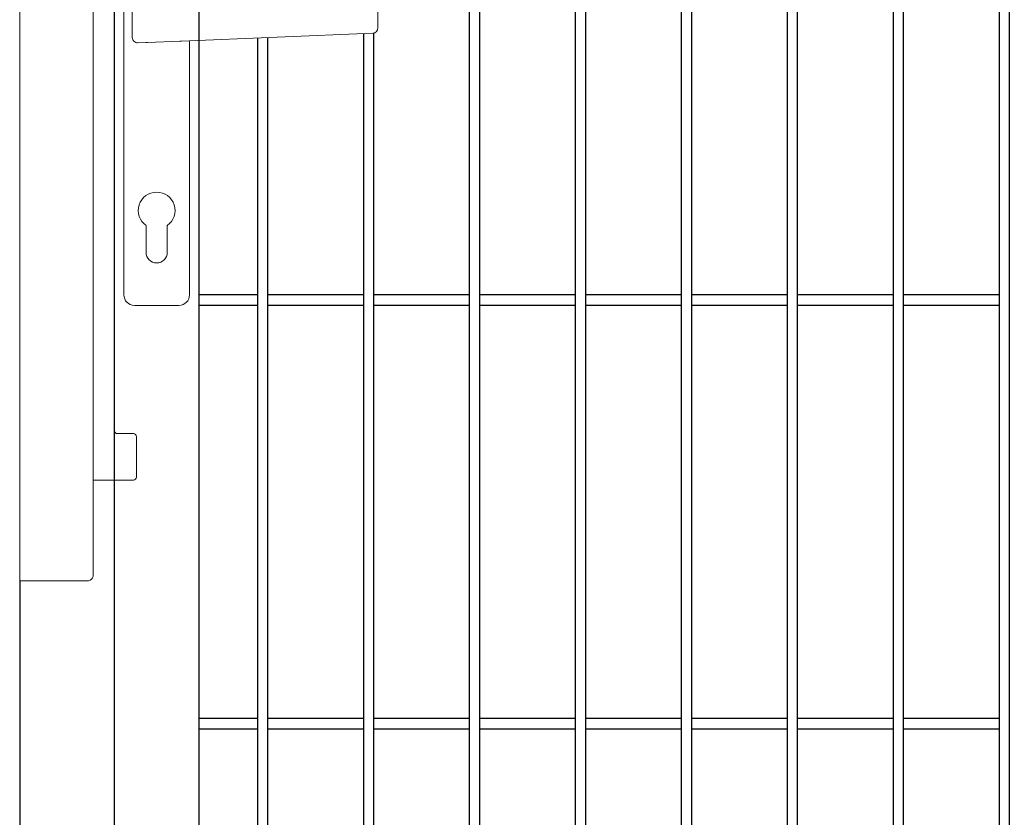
# Model space of a CAD drawing. Header units: inches. Extents: x 43593 to 117387, y -66787 to -26237.
# Tile 264 of 340: x 50249 to 50342, y -27719 to -27644. Entities that reach past the tile are written whole.
import ezdxf

# ---------------------------------------------------------------- set-up
doc = ezdxf.new("R2010")
doc.units = ezdxf.units.IN
doc.header["$MEASUREMENT"] = 0
doc.layers.add('--ogr.-panele', color=252, linetype='Continuous', lineweight=0)
doc.layers.add('AW OGRODZENIA', color=253, linetype='Continuous')
doc.layers.add('AW WYMIAR', color=134, linetype='Continuous')

# ---------------------------------------------------------------- blocks, each defined once
blk = doc.blocks.new('klamka_CLASSIC_przod')
at = {"layer": '--ogr.-panele'}
for p, q in [((10.5, 0), (-10.5, 0)), ((-15.5, -5), (-15.5, -160.03)), ((15.5, -20.35), (15.5, -5)), ((15.5, -20.35), (15.5, -5)), ((15.5, -160.03), (15.5, -40.15)), ((-5, -127.46), (-5, -140.03)), ((5, -127.46), (5, -140.03)), ((5, -140.03), (5, -127.46)), ((5, -140.03), (5, -127.46)), ((-10.5, -165.03), (10.5, -165.03))]:
    blk.add_line(p, q, dxfattribs=at)
at = {"layer": '--ogr.-panele', "ltscale": 25.4}
for p, q in [((-11.5, -21.85), (-11.5, -38.65)), ((-8.88, -19.36), (-5.14, -19.51)), ((-5.14, -19.51), (-4.38, -19.54)), ((-4.38, -19.54), (10.91, -20.17)), ((10.91, -20.17), (11.64, -20.2)), ((11.64, -20.2), (102.06, -23.9)), ((104.41, -34.11), (104.41, -26.39)), ((11.64, -40.3), (102.06, -36.6)), ((-5.14, -40.99), (-8.88, -41.14)), ((-4.38, -40.96), (-5.14, -40.99)), ((10.91, -40.33), (-4.38, -40.96)), ((11.64, -40.3), (10.91, -40.33)), ((10.91, -40.33), (11.64, -40.3))]:
    blk.add_line(p, q, dxfattribs=at)
at = {"layer": '--ogr.-panele'}
for centre, radius, start, end in [((-10.5, -5), 5, 90, 180), ((10.5, -5), 5, 0, 90), ((0, -120.25), 8.66, 304.8499, 235.1501), ((0, -140.03), 5, 180, 0), ((-10.5, -160.03), 5, 180, 270), ((10.5, -160.03), 5, 270, 0)]:
    blk.add_arc(centre, radius, start, end, dxfattribs=at)
at = {"layer": '--ogr.-panele', "ltscale": 25.4}
for centre, major_axis, ratio, start_param, end_param in [((-8.98, -21.85), (2.51, -0.1), 0.993874, 1.570796, 3.182232), ((101.96, -26.39), (-0.1, -2.5), 0.982524, 1.610972, 3.141593), ((-8.98, -38.65), (2.51, 0.1), 0.993874, 3.100953, 4.712389)]:
    blk.add_ellipse(centre, major_axis=major_axis, ratio=ratio, start_param=start_param, end_param=end_param, dxfattribs=at)
at = {"layer": '--ogr.-panele', "ltscale": 25.4, "extrusion": (0, 0, -1)}
blk.add_ellipse((101.96, -34.11), major_axis=(-0.1, 2.5), ratio=0.982524, start_param=1.610972, end_param=3.141593, dxfattribs=at)
at = {"layer": '--ogr.-panele'}
blk.add_point((5, -127.46), dxfattribs=at)
blk.add_point((5, -127.46), dxfattribs=at)
blk = doc.blocks.new('chwytak_przod_zew')
at = {"layer": '--ogr.-panele', "ltscale": 25.4}
for p, q in [((0, 211.25), (0, 209.25)), ((0, 211.25), (32.15, 211.25)), ((0, 209.25), (0, -209.25)), ((0, 209.25), (0, 209.25)), ((34.65, 208.75), (34.61, -207.24)), ((34.65, 163.65), (53.65, 163.65)), ((55.15, 162.15), (55.15, 143.15)), ((44.65, 140.15), (44.65, -138.35)), ((53.65, 141.65), (46.15, 141.65)), ((46.15, -139.85), (53.65, -139.85)), ((55.15, -141.35), (55.15, -160.35)), ((53.65, -161.85), (34.65, -161.85)), ((0, -209.25), (32.15, -209.25)), ((32.55, -209.25), (12.65, -209.25)), ((12.65, -209.25), (12.65, -209.25))]:
    blk.add_line(p, q, dxfattribs=at)
for centre, radius, start, end in [((32.15, 208.75), 2.5, 80.8944, 90), ((32.15, 208.75), 2.5, 10.4939, 80.8944), ((32.15, 208.75), 2.5, 0, 10.4939), ((53.65, 162.15), 1.5, 0, 90), ((46.15, 140.15), 1.5, 90, 180), ((53.65, 143.15), 1.5, 270, 0), ((46.15, -138.35), 1.5, 180, 270), ((53.65, -141.35), 1.5, 0, 90), ((53.65, -160.35), 1.5, 270, 0), ((32.15, -206.78), 2.5, 279.1056, 349.5061)]:
    blk.add_arc(centre, radius, start, end, dxfattribs=at)
blk.add_ellipse((32.15, 208.75), major_axis=(-2.5, 0), ratio=0.996, start_param=3.141593, end_param=3.324746, dxfattribs=at)

msp = doc.modelspace()

# ---------------------------------------------------------------- linework, layer by layer
at = {"layer": '--ogr.-panele', "color": 0}
msp.add_line((50249.337, -27843.161), (50249.337, -27536.148), dxfattribs=at)
at = {"layer": 'AW OGRODZENIA'}
for p, q in [((50258.267, -27542.587), (50258.267, -27832.587)), ((50266.267, -27824.587), (50266.267, -27550.587)), ((50266.267, -27669.508), (50271.775, -27669.508)), ((50266.267, -27669.508), (50271.775, -27669.508)), ((50266.267, -27669.508), (50271.775, -27669.508)), ((50266.267, -27669.508), (50271.775, -27669.508)), ((50266.267, -27669.508), (50271.775, -27669.508)), ((50266.267, -27669.508), (50271.775, -27669.508)), ((50266.267, -27669.508), (50271.775, -27669.508)), ((50266.267, -27669.508), (50271.775, -27669.508)), ((50266.267, -27669.508), (50271.775, -27669.508)), ((50266.267, -27669.508), (50271.775, -27669.508)), ((50266.267, -27669.508), (50271.775, -27669.508)), ((50266.267, -27669.508), (50271.775, -27669.508)), ((50266.267, -27669.508), (50271.775, -27669.508)), ((50266.267, -27669.508), (50271.775, -27669.508)), ((50266.267, -27669.508), (50271.775, -27669.508)), ((50266.267, -27669.508), (50271.775, -27669.508)), ((50266.267, -27669.508), (50271.775, -27669.508)), ((50266.267, -27669.508), (50271.775, -27669.508)), ((50266.267, -27669.508), (50271.775, -27669.508)), ((50266.267, -27669.508), (50271.775, -27669.508)), ((50266.267, -27669.508), (50271.775, -27669.508)), ((50266.267, -27669.508), (50271.775, -27669.508)), ((50266.267, -27669.508), (50271.775, -27669.508)), ((50266.267, -27669.508), (50271.775, -27669.508)), ((50266.267, -27669.508), (50271.775, -27669.508)), ((50272.767, -27669.508), (50281.775, -27669.508)), ((50272.767, -27669.508), (50281.775, -27669.508)), ((50272.767, -27669.508), (50281.775, -27669.508)), ((50272.767, -27669.508), (50281.775, -27669.508)), ((50272.767, -27669.508), (50281.775, -27669.508)), ((50272.767, -27669.508), (50281.775, -27669.508)), ((50272.767, -27669.508), (50281.775, -27669.508)), ((50272.767, -27669.508), (50281.775, -27669.508)), ((50272.767, -27669.508), (50281.775, -27669.508)), ((50272.767, -27669.508), (50281.775, -27669.508)), ((50272.767, -27669.508), (50281.775, -27669.508)), ((50272.767, -27669.508), (50281.775, -27669.508)), ((50272.767, -27669.508), (50281.775, -27669.508)), ((50272.767, -27669.508), (50281.775, -27669.508)), ((50272.767, -27669.508), (50281.775, -27669.508)), ((50272.767, -27669.508), (50281.775, -27669.508)), ((50272.767, -27669.508), (50281.775, -27669.508)), ((50272.767, -27669.508), (50281.775, -27669.508)), ((50272.767, -27669.508), (50281.775, -27669.508)), ((50272.767, -27669.508), (50281.775, -27669.508)), ((50272.767, -27669.508), (50281.775, -27669.508)), ((50272.767, -27669.508), (50281.775, -27669.508)), ((50272.767, -27669.508), (50281.775, -27669.508)), ((50272.767, -27669.508), (50281.775, -27669.508)), ((50272.767, -27669.508), (50281.775, -27669.508)), ((50282.767, -27669.508), (50291.775, -27669.508)), ((50282.767, -27669.508), (50291.775, -27669.508)), ((50282.767, -27669.508), (50291.775, -27669.508)), ((50282.767, -27669.508), (50291.775, -27669.508)), ((50282.767, -27669.508), (50291.775, -27669.508)), ((50282.767, -27669.508), (50291.775, -27669.508)), ((50282.767, -27669.508), (50291.775, -27669.508)), ((50282.767, -27669.508), (50291.775, -27669.508)), ((50282.767, -27669.508), (50291.775, -27669.508)), ((50282.767, -27669.508), (50291.775, -27669.508)), ((50282.767, -27669.508), (50291.775, -27669.508)), ((50282.767, -27669.508), (50291.775, -27669.508)), ((50282.767, -27669.508), (50291.775, -27669.508)), ((50282.767, -27669.508), (50291.775, -27669.508)), ((50282.767, -27669.508), (50291.775, -27669.508)), ((50282.767, -27669.508), (50291.775, -27669.508)), ((50282.767, -27669.508), (50291.775, -27669.508)), ((50282.767, -27669.508), (50291.775, -27669.508)), ((50282.767, -27669.508), (50291.775, -27669.508)), ((50282.767, -27669.508), (50291.775, -27669.508)), ((50282.767, -27669.508), (50291.775, -27669.508)), ((50282.767, -27669.508), (50291.775, -27669.508)), ((50282.767, -27669.508), (50291.775, -27669.508)), ((50282.767, -27669.508), (50291.775, -27669.508)), ((50282.767, -27669.508), (50291.775, -27669.508)), ((50292.767, -27669.508), (50301.775, -27669.508)), ((50292.767, -27669.508), (50301.775, -27669.508)), ((50292.767, -27669.508), (50301.775, -27669.508)), ((50292.767, -27669.508), (50301.775, -27669.508)), ((50292.767, -27669.508), (50301.775, -27669.508)), ((50292.767, -27669.508), (50301.775, -27669.508)), ((50292.767, -27669.508), (50301.775, -27669.508)), ((50292.767, -27669.508), (50301.775, -27669.508)), ((50292.767, -27669.508), (50301.775, -27669.508)), ((50292.767, -27669.508), (50301.775, -27669.508)), ((50292.767, -27669.508), (50301.775, -27669.508)), ((50292.767, -27669.508), (50301.775, -27669.508)), ((50292.767, -27669.508), (50301.775, -27669.508)), ((50292.767, -27669.508), (50301.775, -27669.508)), ((50292.767, -27669.508), (50301.775, -27669.508)), ((50292.767, -27669.508), (50301.775, -27669.508)), ((50292.767, -27669.508), (50301.775, -27669.508)), ((50292.767, -27669.508), (50301.775, -27669.508)), ((50292.767, -27669.508), (50301.775, -27669.508)), ((50292.767, -27669.508), (50301.775, -27669.508)), ((50292.767, -27669.508), (50301.775, -27669.508)), ((50292.767, -27669.508), (50301.775, -27669.508)), ((50292.767, -27669.508), (50301.775, -27669.508)), ((50292.767, -27669.508), (50301.775, -27669.508)), ((50292.767, -27669.508), (50301.775, -27669.508)), ((50302.767, -27669.508), (50311.775, -27669.508)), ((50302.767, -27669.508), (50311.775, -27669.508)), ((50302.767, -27669.508), (50311.775, -27669.508)), ((50302.767, -27669.508), (50311.775, -27669.508)), ((50302.767, -27669.508), (50311.775, -27669.508)), ((50302.767, -27669.508), (50311.775, -27669.508)), ((50302.767, -27669.508), (50311.775, -27669.508)), ((50302.767, -27669.508), (50311.775, -27669.508)), ((50302.767, -27669.508), (50311.775, -27669.508)), ((50302.767, -27669.508), (50311.775, -27669.508)), ((50302.767, -27669.508), (50311.775, -27669.508)), ((50302.767, -27669.508), (50311.775, -27669.508)), ((50302.767, -27669.508), (50311.775, -27669.508)), ((50302.767, -27669.508), (50311.775, -27669.508)), ((50302.767, -27669.508), (50311.775, -27669.508)), ((50302.767, -27669.508), (50311.775, -27669.508)), ((50302.767, -27669.508), (50311.775, -27669.508)), ((50302.767, -27669.508), (50311.775, -27669.508)), ((50302.767, -27669.508), (50311.775, -27669.508)), ((50302.767, -27669.508), (50311.775, -27669.508)), ((50302.767, -27669.508), (50311.775, -27669.508)), ((50302.767, -27669.508), (50311.775, -27669.508)), ((50302.767, -27669.508), (50311.775, -27669.508)), ((50302.767, -27669.508), (50311.775, -27669.508)), ((50302.767, -27669.508), (50311.775, -27669.508)), ((50312.767, -27669.508), (50321.775, -27669.508)), ((50312.767, -27669.508), (50321.775, -27669.508)), ((50312.767, -27669.508), (50321.775, -27669.508)), ((50312.767, -27669.508), (50321.775, -27669.508)), ((50312.767, -27669.508), (50321.775, -27669.508)), ((50312.767, -27669.508), (50321.775, -27669.508)), ((50312.767, -27669.508), (50321.775, -27669.508)), ((50312.767, -27669.508), (50321.775, -27669.508)), ((50312.767, -27669.508), (50321.775, -27669.508)), ((50312.767, -27669.508), (50321.775, -27669.508)), ((50312.767, -27669.508), (50321.775, -27669.508)), ((50312.767, -27669.508), (50321.775, -27669.508)), ((50312.767, -27669.508), (50321.775, -27669.508)), ((50312.767, -27669.508), (50321.775, -27669.508)), ((50312.767, -27669.508), (50321.775, -27669.508)), ((50312.767, -27669.508), (50321.775, -27669.508)), ((50312.767, -27669.508), (50321.775, -27669.508)), ((50312.767, -27669.508), (50321.775, -27669.508)), ((50312.767, -27669.508), (50321.775, -27669.508)), ((50312.767, -27669.508), (50321.775, -27669.508)), ((50312.767, -27669.508), (50321.775, -27669.508)), ((50312.767, -27669.508), (50321.775, -27669.508)), ((50312.767, -27669.508), (50321.775, -27669.508)), ((50312.767, -27669.508), (50321.775, -27669.508)), ((50312.767, -27669.508), (50321.775, -27669.508)), ((50322.767, -27669.508), (50331.775, -27669.508)), ((50322.767, -27669.508), (50331.775, -27669.508)), ((50322.767, -27669.508), (50331.775, -27669.508)), ((50322.767, -27669.508), (50331.775, -27669.508)), ((50322.767, -27669.508), (50331.775, -27669.508)), ((50322.767, -27669.508), (50331.775, -27669.508)), ((50322.767, -27669.508), (50331.775, -27669.508)), ((50322.767, -27669.508), (50331.775, -27669.508)), ((50322.767, -27669.508), (50331.775, -27669.508)), ((50322.767, -27669.508), (50331.775, -27669.508)), ((50322.767, -27669.508), (50331.775, -27669.508)), ((50322.767, -27669.508), (50331.775, -27669.508)), ((50322.767, -27669.508), (50331.775, -27669.508)), ((50322.767, -27669.508), (50331.775, -27669.508)), ((50322.767, -27669.508), (50331.775, -27669.508)), ((50322.767, -27669.508), (50331.775, -27669.508)), ((50322.767, -27669.508), (50331.775, -27669.508)), ((50322.767, -27669.508), (50331.775, -27669.508)), ((50322.767, -27669.508), (50331.775, -27669.508)), ((50322.767, -27669.508), (50331.775, -27669.508)), ((50322.767, -27669.508), (50331.775, -27669.508)), ((50322.767, -27669.508), (50331.775, -27669.508)), ((50322.767, -27669.508), (50331.775, -27669.508)), ((50322.767, -27669.508), (50331.775, -27669.508)), ((50322.767, -27669.508), (50331.775, -27669.508)), ((50332.767, -27669.508), (50341.775, -27669.508)), ((50332.767, -27669.508), (50341.775, -27669.508)), ((50332.767, -27669.508), (50341.775, -27669.508)), ((50332.767, -27669.508), (50341.775, -27669.508)), ((50332.767, -27669.508), (50341.775, -27669.508)), ((50332.767, -27669.508), (50341.775, -27669.508)), ((50332.767, -27669.508), (50341.775, -27669.508)), ((50332.767, -27669.508), (50341.775, -27669.508)), ((50332.767, -27669.508), (50341.775, -27669.508)), ((50332.767, -27669.508), (50341.775, -27669.508)), ((50332.767, -27669.508), (50341.775, -27669.508)), ((50332.767, -27669.508), (50341.775, -27669.508)), ((50332.767, -27669.508), (50341.775, -27669.508)), ((50332.767, -27669.508), (50341.775, -27669.508)), ((50332.767, -27669.508), (50341.775, -27669.508)), ((50332.767, -27669.508), (50341.775, -27669.508)), ((50332.767, -27669.508), (50341.775, -27669.508)), ((50332.767, -27669.508), (50341.775, -27669.508)), ((50332.767, -27669.508), (50341.775, -27669.508)), ((50332.767, -27669.508), (50341.775, -27669.508)), ((50332.767, -27669.508), (50341.775, -27669.508)), ((50332.767, -27669.508), (50341.775, -27669.508)), ((50332.767, -27669.508), (50341.775, -27669.508)), ((50332.767, -27669.508), (50341.775, -27669.508)), ((50332.767, -27669.508), (50341.775, -27669.508)), ((50266.267, -27670.508), (50271.775, -27670.508)), ((50266.267, -27670.508), (50271.775, -27670.508)), ((50266.267, -27670.508), (50271.775, -27670.508)), ((50266.267, -27670.508), (50271.775, -27670.508)), ((50266.267, -27670.508), (50271.775, -27670.508)), ((50272.767, -27670.508), (50281.775, -27670.508)), ((50272.767, -27670.508), (50281.775, -27670.508)), ((50272.767, -27670.508), (50281.775, -27670.508)), ((50272.767, -27670.508), (50281.775, -27670.508)), ((50272.767, -27670.508), (50281.775, -27670.508)), ((50272.767, -27670.508), (50281.775, -27670.508)), ((50272.767, -27670.508), (50281.775, -27670.508)), ((50272.767, -27670.508), (50281.775, -27670.508)), ((50272.767, -27670.508), (50281.775, -27670.508)), ((50272.767, -27670.508), (50281.775, -27670.508)), ((50272.767, -27670.508), (50281.775, -27670.508)), ((50272.767, -27670.508), (50281.775, -27670.508)), ((50272.767, -27670.508), (50281.775, -27670.508)), ((50272.767, -27670.508), (50281.775, -27670.508)), ((50272.767, -27670.508), (50281.775, -27670.508)), ((50272.767, -27670.508), (50281.775, -27670.508)), ((50272.767, -27670.508), (50281.775, -27670.508)), ((50272.767, -27670.508), (50281.775, -27670.508)), ((50272.767, -27670.508), (50281.775, -27670.508)), ((50272.767, -27670.508), (50281.775, -27670.508)), ((50272.767, -27670.508), (50281.775, -27670.508)), ((50272.767, -27670.508), (50281.775, -27670.508)), ((50272.767, -27670.508), (50281.775, -27670.508)), ((50272.767, -27670.508), (50281.775, -27670.508)), ((50272.767, -27670.508), (50281.775, -27670.508)), ((50282.767, -27670.508), (50291.775, -27670.508)), ((50282.767, -27670.508), (50291.775, -27670.508)), ((50282.767, -27670.508), (50291.775, -27670.508)), ((50282.767, -27670.508), (50291.775, -27670.508)), ((50282.767, -27670.508), (50291.775, -27670.508)), ((50282.767, -27670.508), (50291.775, -27670.508)), ((50282.767, -27670.508), (50291.775, -27670.508)), ((50282.767, -27670.508), (50291.775, -27670.508)), ((50282.767, -27670.508), (50291.775, -27670.508)), ((50282.767, -27670.508), (50291.775, -27670.508)), ((50282.767, -27670.508), (50291.775, -27670.508)), ((50282.767, -27670.508), (50291.775, -27670.508)), ((50282.767, -27670.508), (50291.775, -27670.508)), ((50282.767, -27670.508), (50291.775, -27670.508)), ((50282.767, -27670.508), (50291.775, -27670.508)), ((50282.767, -27670.508), (50291.775, -27670.508)), ((50282.767, -27670.508), (50291.775, -27670.508)), ((50282.767, -27670.508), (50291.775, -27670.508)), ((50282.767, -27670.508), (50291.775, -27670.508)), ((50282.767, -27670.508), (50291.775, -27670.508)), ((50282.767, -27670.508), (50291.775, -27670.508)), ((50282.767, -27670.508), (50291.775, -27670.508)), ((50282.767, -27670.508), (50291.775, -27670.508)), ((50282.767, -27670.508), (50291.775, -27670.508)), ((50282.767, -27670.508), (50291.775, -27670.508)), ((50292.767, -27670.508), (50301.775, -27670.508)), ((50292.767, -27670.508), (50301.775, -27670.508)), ((50292.767, -27670.508), (50301.775, -27670.508)), ((50292.767, -27670.508), (50301.775, -27670.508)), ((50292.767, -27670.508), (50301.775, -27670.508)), ((50292.767, -27670.508), (50301.775, -27670.508)), ((50292.767, -27670.508), (50301.775, -27670.508)), ((50292.767, -27670.508), (50301.775, -27670.508)), ((50292.767, -27670.508), (50301.775, -27670.508)), ((50292.767, -27670.508), (50301.775, -27670.508)), ((50292.767, -27670.508), (50301.775, -27670.508)), ((50292.767, -27670.508), (50301.775, -27670.508)), ((50292.767, -27670.508), (50301.775, -27670.508)), ((50292.767, -27670.508), (50301.775, -27670.508)), ((50292.767, -27670.508), (50301.775, -27670.508)), ((50292.767, -27670.508), (50301.775, -27670.508)), ((50292.767, -27670.508), (50301.775, -27670.508)), ((50292.767, -27670.508), (50301.775, -27670.508)), ((50292.767, -27670.508), (50301.775, -27670.508)), ((50292.767, -27670.508), (50301.775, -27670.508)), ((50292.767, -27670.508), (50301.775, -27670.508)), ((50292.767, -27670.508), (50301.775, -27670.508)), ((50292.767, -27670.508), (50301.775, -27670.508)), ((50292.767, -27670.508), (50301.775, -27670.508)), ((50292.767, -27670.508), (50301.775, -27670.508)), ((50302.767, -27670.508), (50311.775, -27670.508)), ((50302.767, -27670.508), (50311.775, -27670.508)), ((50302.767, -27670.508), (50311.775, -27670.508)), ((50302.767, -27670.508), (50311.775, -27670.508)), ((50302.767, -27670.508), (50311.775, -27670.508)), ((50302.767, -27670.508), (50311.775, -27670.508)), ((50302.767, -27670.508), (50311.775, -27670.508)), ((50302.767, -27670.508), (50311.775, -27670.508)), ((50302.767, -27670.508), (50311.775, -27670.508)), ((50302.767, -27670.508), (50311.775, -27670.508)), ((50302.767, -27670.508), (50311.775, -27670.508)), ((50302.767, -27670.508), (50311.775, -27670.508)), ((50302.767, -27670.508), (50311.775, -27670.508)), ((50302.767, -27670.508), (50311.775, -27670.508)), ((50302.767, -27670.508), (50311.775, -27670.508)), ((50302.767, -27670.508), (50311.775, -27670.508)), ((50302.767, -27670.508), (50311.775, -27670.508)), ((50302.767, -27670.508), (50311.775, -27670.508)), ((50302.767, -27670.508), (50311.775, -27670.508)), ((50302.767, -27670.508), (50311.775, -27670.508)), ((50302.767, -27670.508), (50311.775, -27670.508)), ((50302.767, -27670.508), (50311.775, -27670.508)), ((50302.767, -27670.508), (50311.775, -27670.508)), ((50302.767, -27670.508), (50311.775, -27670.508)), ((50302.767, -27670.508), (50311.775, -27670.508)), ((50312.767, -27670.508), (50321.775, -27670.508)), ((50312.767, -27670.508), (50321.775, -27670.508)), ((50312.767, -27670.508), (50321.775, -27670.508)), ((50312.767, -27670.508), (50321.775, -27670.508)), ((50312.767, -27670.508), (50321.775, -27670.508)), ((50312.767, -27670.508), (50321.775, -27670.508)), ((50312.767, -27670.508), (50321.775, -27670.508)), ((50312.767, -27670.508), (50321.775, -27670.508)), ((50312.767, -27670.508), (50321.775, -27670.508)), ((50312.767, -27670.508), (50321.775, -27670.508)), ((50312.767, -27670.508), (50321.775, -27670.508)), ((50312.767, -27670.508), (50321.775, -27670.508)), ((50312.767, -27670.508), (50321.775, -27670.508)), ((50312.767, -27670.508), (50321.775, -27670.508)), ((50312.767, -27670.508), (50321.775, -27670.508)), ((50312.767, -27670.508), (50321.775, -27670.508)), ((50312.767, -27670.508), (50321.775, -27670.508)), ((50312.767, -27670.508), (50321.775, -27670.508)), ((50312.767, -27670.508), (50321.775, -27670.508)), ((50312.767, -27670.508), (50321.775, -27670.508)), ((50312.767, -27670.508), (50321.775, -27670.508)), ((50312.767, -27670.508), (50321.775, -27670.508)), ((50312.767, -27670.508), (50321.775, -27670.508)), ((50312.767, -27670.508), (50321.775, -27670.508)), ((50312.767, -27670.508), (50321.775, -27670.508)), ((50322.767, -27670.508), (50331.775, -27670.508)), ((50322.767, -27670.508), (50331.775, -27670.508)), ((50322.767, -27670.508), (50331.775, -27670.508)), ((50322.767, -27670.508), (50331.775, -27670.508)), ((50322.767, -27670.508), (50331.775, -27670.508)), ((50322.767, -27670.508), (50331.775, -27670.508)), ((50322.767, -27670.508), (50331.775, -27670.508)), ((50322.767, -27670.508), (50331.775, -27670.508)), ((50322.767, -27670.508), (50331.775, -27670.508)), ((50322.767, -27670.508), (50331.775, -27670.508)), ((50322.767, -27670.508), (50331.775, -27670.508)), ((50322.767, -27670.508), (50331.775, -27670.508)), ((50322.767, -27670.508), (50331.775, -27670.508)), ((50322.767, -27670.508), (50331.775, -27670.508)), ((50322.767, -27670.508), (50331.775, -27670.508)), ((50322.767, -27670.508), (50331.775, -27670.508)), ((50322.767, -27670.508), (50331.775, -27670.508)), ((50322.767, -27670.508), (50331.775, -27670.508)), ((50322.767, -27670.508), (50331.775, -27670.508)), ((50322.767, -27670.508), (50331.775, -27670.508)), ((50322.767, -27670.508), (50331.775, -27670.508)), ((50322.767, -27670.508), (50331.775, -27670.508)), ((50322.767, -27670.508), (50331.775, -27670.508)), ((50322.767, -27670.508), (50331.775, -27670.508)), ((50322.767, -27670.508), (50331.775, -27670.508)), ((50332.767, -27670.508), (50341.775, -27670.508)), ((50332.767, -27670.508), (50341.775, -27670.508)), ((50332.767, -27670.508), (50341.775, -27670.508)), ((50332.767, -27670.508), (50341.775, -27670.508)), ((50332.767, -27670.508), (50341.775, -27670.508)), ((50332.767, -27670.508), (50341.775, -27670.508)), ((50332.767, -27670.508), (50341.775, -27670.508)), ((50332.767, -27670.508), (50341.775, -27670.508)), ((50332.767, -27670.508), (50341.775, -27670.508)), ((50332.767, -27670.508), (50341.775, -27670.508)), ((50332.767, -27670.508), (50341.775, -27670.508)), ((50332.767, -27670.508), (50341.775, -27670.508)), ((50332.767, -27670.508), (50341.775, -27670.508)), ((50332.767, -27670.508), (50341.775, -27670.508)), ((50332.767, -27670.508), (50341.775, -27670.508)), ((50332.767, -27670.508), (50341.775, -27670.508)), ((50332.767, -27670.508), (50341.775, -27670.508)), ((50332.767, -27670.508), (50341.775, -27670.508)), ((50332.767, -27670.508), (50341.775, -27670.508)), ((50332.767, -27670.508), (50341.775, -27670.508)), ((50332.767, -27670.508), (50341.775, -27670.508)), ((50332.767, -27670.508), (50341.775, -27670.508)), ((50332.767, -27670.508), (50341.775, -27670.508)), ((50332.767, -27670.508), (50341.775, -27670.508)), ((50332.767, -27670.508), (50341.775, -27670.508)), ((50266.267, -27709.508), (50271.775, -27709.508)), ((50266.267, -27709.508), (50271.775, -27709.508)), ((50266.267, -27709.508), (50271.775, -27709.508)), ((50266.267, -27709.508), (50271.775, -27709.508)), ((50266.267, -27709.508), (50271.775, -27709.508)), ((50266.267, -27709.508), (50271.775, -27709.508)), ((50266.267, -27709.508), (50271.775, -27709.508)), ((50266.267, -27709.508), (50271.775, -27709.508)), ((50266.267, -27709.508), (50271.775, -27709.508)), ((50266.267, -27709.508), (50271.775, -27709.508)), ((50266.267, -27709.508), (50271.775, -27709.508)), ((50266.267, -27709.508), (50271.775, -27709.508)), ((50266.267, -27709.508), (50271.775, -27709.508)), ((50266.267, -27709.508), (50271.775, -27709.508)), ((50266.267, -27709.508), (50271.775, -27709.508)), ((50266.267, -27709.508), (50271.775, -27709.508)), ((50266.267, -27709.508), (50271.775, -27709.508)), ((50266.267, -27709.508), (50271.775, -27709.508)), ((50266.267, -27709.508), (50271.775, -27709.508)), ((50266.267, -27709.508), (50271.775, -27709.508)), ((50266.267, -27709.508), (50271.775, -27709.508)), ((50266.267, -27709.508), (50271.775, -27709.508)), ((50266.267, -27709.508), (50271.775, -27709.508)), ((50266.267, -27709.508), (50271.775, -27709.508)), ((50266.267, -27709.508), (50271.775, -27709.508)), ((50272.767, -27709.508), (50281.775, -27709.508)), ((50272.767, -27709.508), (50281.775, -27709.508)), ((50272.767, -27709.508), (50281.775, -27709.508)), ((50272.767, -27709.508), (50281.775, -27709.508)), ((50272.767, -27709.508), (50281.775, -27709.508)), ((50272.767, -27709.508), (50281.775, -27709.508)), ((50272.767, -27709.508), (50281.775, -27709.508)), ((50272.767, -27709.508), (50281.775, -27709.508)), ((50272.767, -27709.508), (50281.775, -27709.508)), ((50272.767, -27709.508), (50281.775, -27709.508)), ((50272.767, -27709.508), (50281.775, -27709.508)), ((50272.767, -27709.508), (50281.775, -27709.508)), ((50272.767, -27709.508), (50281.775, -27709.508)), ((50272.767, -27709.508), (50281.775, -27709.508)), ((50272.767, -27709.508), (50281.775, -27709.508)), ((50272.767, -27709.508), (50281.775, -27709.508)), ((50272.767, -27709.508), (50281.775, -27709.508)), ((50272.767, -27709.508), (50281.775, -27709.508)), ((50272.767, -27709.508), (50281.775, -27709.508)), ((50272.767, -27709.508), (50281.775, -27709.508)), ((50272.767, -27709.508), (50281.775, -27709.508)), ((50272.767, -27709.508), (50281.775, -27709.508)), ((50272.767, -27709.508), (50281.775, -27709.508)), ((50272.767, -27709.508), (50281.775, -27709.508)), ((50272.767, -27709.508), (50281.775, -27709.508)), ((50282.767, -27709.508), (50291.775, -27709.508)), ((50282.767, -27709.508), (50291.775, -27709.508)), ((50282.767, -27709.508), (50291.775, -27709.508)), ((50282.767, -27709.508), (50291.775, -27709.508)), ((50282.767, -27709.508), (50291.775, -27709.508)), ((50282.767, -27709.508), (50291.775, -27709.508)), ((50282.767, -27709.508), (50291.775, -27709.508)), ((50282.767, -27709.508), (50291.775, -27709.508)), ((50282.767, -27709.508), (50291.775, -27709.508)), ((50282.767, -27709.508), (50291.775, -27709.508)), ((50282.767, -27709.508), (50291.775, -27709.508)), ((50282.767, -27709.508), (50291.775, -27709.508)), ((50282.767, -27709.508), (50291.775, -27709.508)), ((50282.767, -27709.508), (50291.775, -27709.508)), ((50282.767, -27709.508), (50291.775, -27709.508)), ((50282.767, -27709.508), (50291.775, -27709.508)), ((50282.767, -27709.508), (50291.775, -27709.508)), ((50282.767, -27709.508), (50291.775, -27709.508)), ((50282.767, -27709.508), (50291.775, -27709.508)), ((50282.767, -27709.508), (50291.775, -27709.508)), ((50282.767, -27709.508), (50291.775, -27709.508)), ((50282.767, -27709.508), (50291.775, -27709.508)), ((50282.767, -27709.508), (50291.775, -27709.508)), ((50282.767, -27709.508), (50291.775, -27709.508)), ((50282.767, -27709.508), (50291.775, -27709.508)), ((50292.767, -27709.508), (50301.775, -27709.508)), ((50292.767, -27709.508), (50301.775, -27709.508)), ((50292.767, -27709.508), (50301.775, -27709.508)), ((50292.767, -27709.508), (50301.775, -27709.508)), ((50292.767, -27709.508), (50301.775, -27709.508)), ((50292.767, -27709.508), (50301.775, -27709.508)), ((50292.767, -27709.508), (50301.775, -27709.508)), ((50292.767, -27709.508), (50301.775, -27709.508)), ((50292.767, -27709.508), (50301.775, -27709.508)), ((50292.767, -27709.508), (50301.775, -27709.508)), ((50292.767, -27709.508), (50301.775, -27709.508)), ((50292.767, -27709.508), (50301.775, -27709.508)), ((50292.767, -27709.508), (50301.775, -27709.508)), ((50292.767, -27709.508), (50301.775, -27709.508)), ((50292.767, -27709.508), (50301.775, -27709.508)), ((50292.767, -27709.508), (50301.775, -27709.508)), ((50292.767, -27709.508), (50301.775, -27709.508)), ((50292.767, -27709.508), (50301.775, -27709.508)), ((50292.767, -27709.508), (50301.775, -27709.508)), ((50292.767, -27709.508), (50301.775, -27709.508)), ((50292.767, -27709.508), (50301.775, -27709.508)), ((50292.767, -27709.508), (50301.775, -27709.508)), ((50292.767, -27709.508), (50301.775, -27709.508)), ((50292.767, -27709.508), (50301.775, -27709.508)), ((50292.767, -27709.508), (50301.775, -27709.508)), ((50302.767, -27709.508), (50311.775, -27709.508)), ((50302.767, -27709.508), (50311.775, -27709.508)), ((50302.767, -27709.508), (50311.775, -27709.508)), ((50302.767, -27709.508), (50311.775, -27709.508)), ((50302.767, -27709.508), (50311.775, -27709.508)), ((50302.767, -27709.508), (50311.775, -27709.508)), ((50302.767, -27709.508), (50311.775, -27709.508)), ((50302.767, -27709.508), (50311.775, -27709.508)), ((50302.767, -27709.508), (50311.775, -27709.508)), ((50302.767, -27709.508), (50311.775, -27709.508)), ((50302.767, -27709.508), (50311.775, -27709.508)), ((50302.767, -27709.508), (50311.775, -27709.508)), ((50302.767, -27709.508), (50311.775, -27709.508)), ((50302.767, -27709.508), (50311.775, -27709.508)), ((50302.767, -27709.508), (50311.775, -27709.508)), ((50302.767, -27709.508), (50311.775, -27709.508)), ((50302.767, -27709.508), (50311.775, -27709.508)), ((50302.767, -27709.508), (50311.775, -27709.508)), ((50302.767, -27709.508), (50311.775, -27709.508)), ((50302.767, -27709.508), (50311.775, -27709.508)), ((50302.767, -27709.508), (50311.775, -27709.508)), ((50302.767, -27709.508), (50311.775, -27709.508)), ((50302.767, -27709.508), (50311.775, -27709.508)), ((50302.767, -27709.508), (50311.775, -27709.508)), ((50302.767, -27709.508), (50311.775, -27709.508)), ((50312.767, -27709.508), (50321.775, -27709.508)), ((50312.767, -27709.508), (50321.775, -27709.508)), ((50312.767, -27709.508), (50321.775, -27709.508)), ((50312.767, -27709.508), (50321.775, -27709.508)), ((50312.767, -27709.508), (50321.775, -27709.508)), ((50312.767, -27709.508), (50321.775, -27709.508)), ((50312.767, -27709.508), (50321.775, -27709.508)), ((50312.767, -27709.508), (50321.775, -27709.508)), ((50312.767, -27709.508), (50321.775, -27709.508)), ((50312.767, -27709.508), (50321.775, -27709.508)), ((50312.767, -27709.508), (50321.775, -27709.508)), ((50312.767, -27709.508), (50321.775, -27709.508)), ((50312.767, -27709.508), (50321.775, -27709.508)), ((50312.767, -27709.508), (50321.775, -27709.508)), ((50312.767, -27709.508), (50321.775, -27709.508)), ((50312.767, -27709.508), (50321.775, -27709.508)), ((50312.767, -27709.508), (50321.775, -27709.508)), ((50312.767, -27709.508), (50321.775, -27709.508)), ((50312.767, -27709.508), (50321.775, -27709.508)), ((50312.767, -27709.508), (50321.775, -27709.508)), ((50312.767, -27709.508), (50321.775, -27709.508)), ((50312.767, -27709.508), (50321.775, -27709.508)), ((50312.767, -27709.508), (50321.775, -27709.508)), ((50312.767, -27709.508), (50321.775, -27709.508)), ((50312.767, -27709.508), (50321.775, -27709.508)), ((50322.767, -27709.508), (50331.775, -27709.508)), ((50322.767, -27709.508), (50331.775, -27709.508)), ((50322.767, -27709.508), (50331.775, -27709.508)), ((50322.767, -27709.508), (50331.775, -27709.508)), ((50322.767, -27709.508), (50331.775, -27709.508)), ((50322.767, -27709.508), (50331.775, -27709.508)), ((50322.767, -27709.508), (50331.775, -27709.508)), ((50322.767, -27709.508), (50331.775, -27709.508)), ((50322.767, -27709.508), (50331.775, -27709.508)), ((50322.767, -27709.508), (50331.775, -27709.508)), ((50322.767, -27709.508), (50331.775, -27709.508)), ((50322.767, -27709.508), (50331.775, -27709.508)), ((50322.767, -27709.508), (50331.775, -27709.508)), ((50322.767, -27709.508), (50331.775, -27709.508)), ((50322.767, -27709.508), (50331.775, -27709.508)), ((50322.767, -27709.508), (50331.775, -27709.508)), ((50322.767, -27709.508), (50331.775, -27709.508)), ((50322.767, -27709.508), (50331.775, -27709.508)), ((50322.767, -27709.508), (50331.775, -27709.508)), ((50322.767, -27709.508), (50331.775, -27709.508)), ((50322.767, -27709.508), (50331.775, -27709.508)), ((50322.767, -27709.508), (50331.775, -27709.508)), ((50322.767, -27709.508), (50331.775, -27709.508)), ((50322.767, -27709.508), (50331.775, -27709.508)), ((50322.767, -27709.508), (50331.775, -27709.508)), ((50332.767, -27709.508), (50341.775, -27709.508)), ((50332.767, -27709.508), (50341.775, -27709.508)), ((50332.767, -27709.508), (50341.775, -27709.508)), ((50332.767, -27709.508), (50341.775, -27709.508)), ((50332.767, -27709.508), (50341.775, -27709.508)), ((50332.767, -27709.508), (50341.775, -27709.508)), ((50332.767, -27709.508), (50341.775, -27709.508)), ((50332.767, -27709.508), (50341.775, -27709.508)), ((50332.767, -27709.508), (50341.775, -27709.508)), ((50332.767, -27709.508), (50341.775, -27709.508)), ((50332.767, -27709.508), (50341.775, -27709.508)), ((50332.767, -27709.508), (50341.775, -27709.508)), ((50332.767, -27709.508), (50341.775, -27709.508)), ((50332.767, -27709.508), (50341.775, -27709.508)), ((50332.767, -27709.508), (50341.775, -27709.508)), ((50332.767, -27709.508), (50341.775, -27709.508)), ((50332.767, -27709.508), (50341.775, -27709.508)), ((50332.767, -27709.508), (50341.775, -27709.508)), ((50332.767, -27709.508), (50341.775, -27709.508)), ((50332.767, -27709.508), (50341.775, -27709.508)), ((50332.767, -27709.508), (50341.775, -27709.508)), ((50332.767, -27709.508), (50341.775, -27709.508)), ((50332.767, -27709.508), (50341.775, -27709.508)), ((50332.767, -27709.508), (50341.775, -27709.508)), ((50332.767, -27709.508), (50341.775, -27709.508)), ((50266.267, -27710.508), (50271.775, -27710.508)), ((50266.267, -27710.508), (50271.775, -27710.508)), ((50266.267, -27710.508), (50271.775, -27710.508)), ((50266.267, -27710.508), (50271.775, -27710.508)), ((50266.267, -27710.508), (50271.775, -27710.508)), ((50266.267, -27710.508), (50271.775, -27710.508)), ((50266.267, -27710.508), (50271.775, -27710.508)), ((50266.267, -27710.508), (50271.775, -27710.508)), ((50266.267, -27710.508), (50271.775, -27710.508)), ((50266.267, -27710.508), (50271.775, -27710.508)), ((50266.267, -27710.508), (50271.775, -27710.508)), ((50266.267, -27710.508), (50271.775, -27710.508)), ((50266.267, -27710.508), (50271.775, -27710.508)), ((50266.267, -27710.508), (50271.775, -27710.508)), ((50266.267, -27710.508), (50271.775, -27710.508)), ((50266.267, -27710.508), (50271.775, -27710.508)), ((50266.267, -27710.508), (50271.775, -27710.508)), ((50266.267, -27710.508), (50271.775, -27710.508)), ((50266.267, -27710.508), (50271.775, -27710.508)), ((50266.267, -27710.508), (50271.775, -27710.508)), ((50266.267, -27710.508), (50271.775, -27710.508)), ((50266.267, -27710.508), (50271.775, -27710.508)), ((50266.267, -27710.508), (50271.775, -27710.508)), ((50266.267, -27710.508), (50271.775, -27710.508)), ((50266.267, -27710.508), (50271.775, -27710.508)), ((50272.767, -27710.508), (50281.775, -27710.508)), ((50272.767, -27710.508), (50281.775, -27710.508)), ((50272.767, -27710.508), (50281.775, -27710.508)), ((50272.767, -27710.508), (50281.775, -27710.508)), ((50272.767, -27710.508), (50281.775, -27710.508)), ((50272.767, -27710.508), (50281.775, -27710.508)), ((50272.767, -27710.508), (50281.775, -27710.508)), ((50272.767, -27710.508), (50281.775, -27710.508)), ((50272.767, -27710.508), (50281.775, -27710.508)), ((50272.767, -27710.508), (50281.775, -27710.508)), ((50272.767, -27710.508), (50281.775, -27710.508)), ((50272.767, -27710.508), (50281.775, -27710.508)), ((50272.767, -27710.508), (50281.775, -27710.508)), ((50272.767, -27710.508), (50281.775, -27710.508)), ((50272.767, -27710.508), (50281.775, -27710.508)), ((50272.767, -27710.508), (50281.775, -27710.508)), ((50272.767, -27710.508), (50281.775, -27710.508)), ((50272.767, -27710.508), (50281.775, -27710.508)), ((50272.767, -27710.508), (50281.775, -27710.508)), ((50272.767, -27710.508), (50281.775, -27710.508)), ((50272.767, -27710.508), (50281.775, -27710.508)), ((50272.767, -27710.508), (50281.775, -27710.508)), ((50272.767, -27710.508), (50281.775, -27710.508)), ((50272.767, -27710.508), (50281.775, -27710.508)), ((50272.767, -27710.508), (50281.775, -27710.508)), ((50282.767, -27710.508), (50291.775, -27710.508)), ((50282.767, -27710.508), (50291.775, -27710.508)), ((50282.767, -27710.508), (50291.775, -27710.508)), ((50282.767, -27710.508), (50291.775, -27710.508)), ((50282.767, -27710.508), (50291.775, -27710.508)), ((50282.767, -27710.508), (50291.775, -27710.508)), ((50282.767, -27710.508), (50291.775, -27710.508)), ((50282.767, -27710.508), (50291.775, -27710.508)), ((50282.767, -27710.508), (50291.775, -27710.508)), ((50282.767, -27710.508), (50291.775, -27710.508)), ((50282.767, -27710.508), (50291.775, -27710.508)), ((50282.767, -27710.508), (50291.775, -27710.508)), ((50282.767, -27710.508), (50291.775, -27710.508)), ((50282.767, -27710.508), (50291.775, -27710.508)), ((50282.767, -27710.508), (50291.775, -27710.508)), ((50282.767, -27710.508), (50291.775, -27710.508)), ((50282.767, -27710.508), (50291.775, -27710.508)), ((50282.767, -27710.508), (50291.775, -27710.508)), ((50282.767, -27710.508), (50291.775, -27710.508)), ((50282.767, -27710.508), (50291.775, -27710.508)), ((50282.767, -27710.508), (50291.775, -27710.508)), ((50282.767, -27710.508), (50291.775, -27710.508)), ((50282.767, -27710.508), (50291.775, -27710.508)), ((50282.767, -27710.508), (50291.775, -27710.508)), ((50282.767, -27710.508), (50291.775, -27710.508)), ((50292.767, -27710.508), (50301.775, -27710.508)), ((50292.767, -27710.508), (50301.775, -27710.508)), ((50292.767, -27710.508), (50301.775, -27710.508)), ((50292.767, -27710.508), (50301.775, -27710.508)), ((50292.767, -27710.508), (50301.775, -27710.508)), ((50292.767, -27710.508), (50301.775, -27710.508)), ((50292.767, -27710.508), (50301.775, -27710.508)), ((50292.767, -27710.508), (50301.775, -27710.508)), ((50292.767, -27710.508), (50301.775, -27710.508)), ((50292.767, -27710.508), (50301.775, -27710.508)), ((50292.767, -27710.508), (50301.775, -27710.508)), ((50292.767, -27710.508), (50301.775, -27710.508)), ((50292.767, -27710.508), (50301.775, -27710.508)), ((50292.767, -27710.508), (50301.775, -27710.508)), ((50292.767, -27710.508), (50301.775, -27710.508)), ((50292.767, -27710.508), (50301.775, -27710.508)), ((50292.767, -27710.508), (50301.775, -27710.508)), ((50292.767, -27710.508), (50301.775, -27710.508)), ((50292.767, -27710.508), (50301.775, -27710.508)), ((50292.767, -27710.508), (50301.775, -27710.508)), ((50292.767, -27710.508), (50301.775, -27710.508)), ((50292.767, -27710.508), (50301.775, -27710.508)), ((50292.767, -27710.508), (50301.775, -27710.508)), ((50292.767, -27710.508), (50301.775, -27710.508)), ((50292.767, -27710.508), (50301.775, -27710.508)), ((50302.767, -27710.508), (50311.775, -27710.508)), ((50302.767, -27710.508), (50311.775, -27710.508)), ((50302.767, -27710.508), (50311.775, -27710.508)), ((50302.767, -27710.508), (50311.775, -27710.508)), ((50302.767, -27710.508), (50311.775, -27710.508)), ((50302.767, -27710.508), (50311.775, -27710.508)), ((50302.767, -27710.508), (50311.775, -27710.508)), ((50302.767, -27710.508), (50311.775, -27710.508)), ((50302.767, -27710.508), (50311.775, -27710.508)), ((50302.767, -27710.508), (50311.775, -27710.508)), ((50302.767, -27710.508), (50311.775, -27710.508)), ((50302.767, -27710.508), (50311.775, -27710.508)), ((50302.767, -27710.508), (50311.775, -27710.508)), ((50302.767, -27710.508), (50311.775, -27710.508)), ((50302.767, -27710.508), (50311.775, -27710.508)), ((50302.767, -27710.508), (50311.775, -27710.508)), ((50302.767, -27710.508), (50311.775, -27710.508)), ((50302.767, -27710.508), (50311.775, -27710.508)), ((50302.767, -27710.508), (50311.775, -27710.508)), ((50302.767, -27710.508), (50311.775, -27710.508)), ((50302.767, -27710.508), (50311.775, -27710.508)), ((50302.767, -27710.508), (50311.775, -27710.508)), ((50302.767, -27710.508), (50311.775, -27710.508)), ((50302.767, -27710.508), (50311.775, -27710.508)), ((50302.767, -27710.508), (50311.775, -27710.508)), ((50312.767, -27710.508), (50321.775, -27710.508)), ((50312.767, -27710.508), (50321.775, -27710.508)), ((50312.767, -27710.508), (50321.775, -27710.508)), ((50312.767, -27710.508), (50321.775, -27710.508)), ((50312.767, -27710.508), (50321.775, -27710.508)), ((50312.767, -27710.508), (50321.775, -27710.508)), ((50312.767, -27710.508), (50321.775, -27710.508)), ((50312.767, -27710.508), (50321.775, -27710.508)), ((50312.767, -27710.508), (50321.775, -27710.508)), ((50312.767, -27710.508), (50321.775, -27710.508)), ((50312.767, -27710.508), (50321.775, -27710.508)), ((50312.767, -27710.508), (50321.775, -27710.508)), ((50312.767, -27710.508), (50321.775, -27710.508)), ((50312.767, -27710.508), (50321.775, -27710.508)), ((50312.767, -27710.508), (50321.775, -27710.508)), ((50312.767, -27710.508), (50321.775, -27710.508)), ((50312.767, -27710.508), (50321.775, -27710.508)), ((50312.767, -27710.508), (50321.775, -27710.508)), ((50312.767, -27710.508), (50321.775, -27710.508)), ((50312.767, -27710.508), (50321.775, -27710.508)), ((50312.767, -27710.508), (50321.775, -27710.508)), ((50312.767, -27710.508), (50321.775, -27710.508)), ((50312.767, -27710.508), (50321.775, -27710.508)), ((50312.767, -27710.508), (50321.775, -27710.508)), ((50312.767, -27710.508), (50321.775, -27710.508)), ((50322.767, -27710.508), (50331.775, -27710.508)), ((50322.767, -27710.508), (50331.775, -27710.508)), ((50322.767, -27710.508), (50331.775, -27710.508)), ((50322.767, -27710.508), (50331.775, -27710.508)), ((50322.767, -27710.508), (50331.775, -27710.508)), ((50322.767, -27710.508), (50331.775, -27710.508)), ((50322.767, -27710.508), (50331.775, -27710.508)), ((50322.767, -27710.508), (50331.775, -27710.508)), ((50322.767, -27710.508), (50331.775, -27710.508)), ((50322.767, -27710.508), (50331.775, -27710.508)), ((50322.767, -27710.508), (50331.775, -27710.508)), ((50322.767, -27710.508), (50331.775, -27710.508)), ((50322.767, -27710.508), (50331.775, -27710.508)), ((50322.767, -27710.508), (50331.775, -27710.508)), ((50322.767, -27710.508), (50331.775, -27710.508)), ((50322.767, -27710.508), (50331.775, -27710.508)), ((50322.767, -27710.508), (50331.775, -27710.508)), ((50322.767, -27710.508), (50331.775, -27710.508)), ((50322.767, -27710.508), (50331.775, -27710.508)), ((50322.767, -27710.508), (50331.775, -27710.508)), ((50322.767, -27710.508), (50331.775, -27710.508)), ((50322.767, -27710.508), (50331.775, -27710.508)), ((50322.767, -27710.508), (50331.775, -27710.508)), ((50322.767, -27710.508), (50331.775, -27710.508)), ((50322.767, -27710.508), (50331.775, -27710.508)), ((50332.767, -27710.508), (50341.775, -27710.508)), ((50332.767, -27710.508), (50341.775, -27710.508)), ((50332.767, -27710.508), (50341.775, -27710.508)), ((50332.767, -27710.508), (50341.775, -27710.508)), ((50332.767, -27710.508), (50341.775, -27710.508)), ((50332.767, -27710.508), (50341.775, -27710.508)), ((50332.767, -27710.508), (50341.775, -27710.508)), ((50332.767, -27710.508), (50341.775, -27710.508)), ((50332.767, -27710.508), (50341.775, -27710.508)), ((50332.767, -27710.508), (50341.775, -27710.508)), ((50332.767, -27710.508), (50341.775, -27710.508)), ((50332.767, -27710.508), (50341.775, -27710.508)), ((50332.767, -27710.508), (50341.775, -27710.508)), ((50332.767, -27710.508), (50341.775, -27710.508)), ((50332.767, -27710.508), (50341.775, -27710.508)), ((50332.767, -27710.508), (50341.775, -27710.508)), ((50332.767, -27710.508), (50341.775, -27710.508)), ((50332.767, -27710.508), (50341.775, -27710.508)), ((50332.767, -27710.508), (50341.775, -27710.508)), ((50332.767, -27710.508), (50341.775, -27710.508)), ((50332.767, -27710.508), (50341.775, -27710.508)), ((50332.767, -27710.508), (50341.775, -27710.508)), ((50332.767, -27710.508), (50341.775, -27710.508)), ((50332.767, -27710.508), (50341.775, -27710.508)), ((50332.767, -27710.508), (50341.775, -27710.508))]:
    msp.add_line(p, q, dxfattribs=at)
for points in [[(50292.767, -27550.587), (50291.775, -27550.587), (50291.775, -27824.587), (50292.767, -27824.587)], [(50302.767, -27550.587), (50301.775, -27550.587), (50301.775, -27824.587), (50302.767, -27824.587)], [(50312.767, -27550.587), (50311.775, -27550.587), (50311.775, -27824.587), (50312.767, -27824.587)], [(50322.767, -27550.587), (50321.775, -27550.587), (50321.775, -27824.587), (50322.767, -27824.587)], [(50332.767, -27550.587), (50331.775, -27550.587), (50331.775, -27824.587), (50332.767, -27824.587)], [(50342.767, -27550.587), (50341.775, -27550.587), (50341.775, -27824.587), (50342.767, -27824.587)]]:
    msp.add_lwpolyline(points, close=True, dxfattribs=at)
for points in [[(50281.775, -27644.895), (50281.775, -27824.587), (50282.767, -27824.587), (50282.767, -27644.846)], [(50271.775, -27645.304), (50271.775, -27824.587), (50272.767, -27824.587), (50272.767, -27645.263)]]:
    msp.add_lwpolyline(points, dxfattribs=at)
at = {"layer": 'AW WYMIAR'}
msp.add_line((50249.337, -27696.522), (50249.337, -27832.587), dxfattribs=at)

# ---------------------------------------------------------------- block references
at = {"layer": 'AW OGRODZENIA', "xscale": 0.2, "yscale": 0.2, "zscale": 0.2}
msp.add_blockref('klamka_CLASSIC_przod', (50262.267, -27637.537), dxfattribs=at)
at = {"layer": 'AW WYMIAR', "xscale": 0.2, "yscale": 0.2, "zscale": 0.2}
msp.add_blockref('chwytak_przod_zew', (50249.337, -27654.672), dxfattribs=at)

doc.saveas('drawing.dxf')
